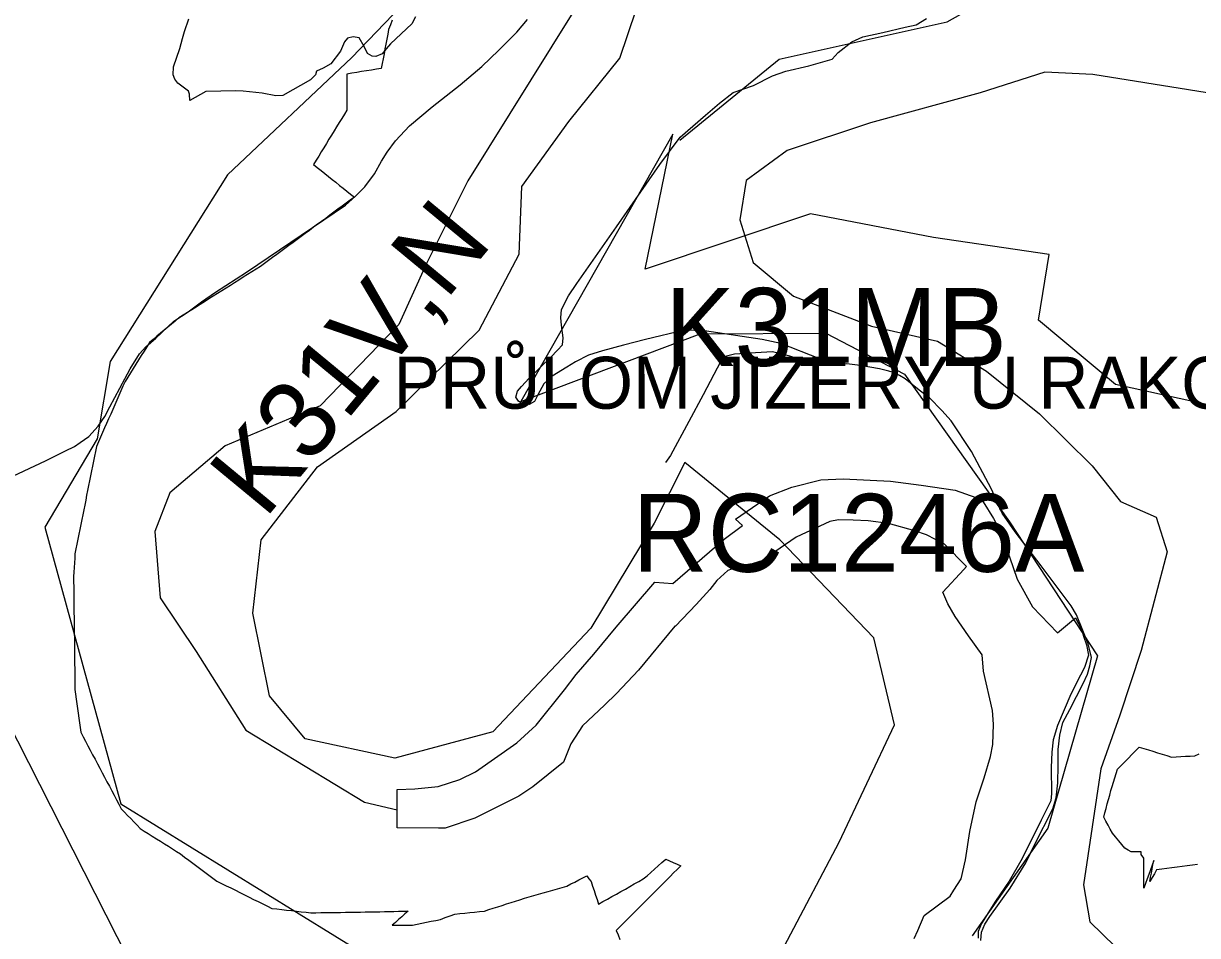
# Model space of a CAD drawing. Extents: x -789162 to -606354, y -1062736 to -945481.
# Drawn here: x -682484 to -680225, y -992510 to -990755 of the extents above; entities that cross this region are included whole.
import ezdxf

# ---------------------------------------------------------------- set-up
doc = ezdxf.new("R2010")
doc.units = 0
for name, color, linetype in [('_SIRSI VZTAHY_CYKLOTRASY MISTNI S', 7, 'Continuous'), ('_SIRSI VZTAHY_ELEKTRICKE VEDENI VN 400 kV S', 7, 'Continuous'), ('_SIRSI VZTAHY_NATURA_EVL', 7, 'Continuous'), ('_SIRSI VZTAHY_NATURA_EVL_POPIS_KOD', 7, 'Continuous'), ('_SIRSI VZTAHY_OP vodnich zdroju II stupne', 7, 'Continuous'), ('_SIRSI VZTAHY_SILNICE I TRIDY_STAV', 7, 'Continuous'), ('_SIRSI VZTAHY_SILNICE III TRIDY_STAV', 7, 'Continuous'), ('_SIRSI VZTAHY_USES_NRBK_S', 7, 'Continuous'), ('_SIRSI VZTAHY_USES_popis S', 7, 'Continuous'), ('_SIRSI VZTAHY_USES_RBC_S', 7, 'Continuous')]:
    doc.layers.add(name, color=color, linetype=linetype)

msp = doc.modelspace()

# ---------------------------------------------------------------- linework, layer by layer
at = {"layer": '_SIRSI VZTAHY_CYKLOTRASY MISTNI S'}
for points in [[(-682295.3, -988993.7), (-682321.8, -989054.9), (-682130.6, -989193.1), (-681796, -989078.8), (-681610.2, -989145.3), (-681448.6, -989340.4), (-681291.6, -989458.8), (-681201.3, -989684.7), (-681318.1, -989849.4), (-681111.4, -990040.7), (-681254.8, -990216.1), (-681438, -990258.6), (-681520.3, -990473.8), (-681852.4, -990820.1), (-682091.8, -991046), (-682317.5, -991405.3), (-682342.3, -991553.9), (-682443.2, -991724), (-682297, -992256.5), (-681816.6, -992553)], [(-681221.5, -990979.2), (-681030, -990823.5), (-680706.8, -990751.7), (-680473.4, -990619.9), (-680311.9, -989631.8), (-680240.9, -989566.8), (-679604.8, -989515.5), (-679471.5, -989789.3), (-679396.2, -989570.2), (-679303.9, -989878.2), (-679221.8, -989625), (-678766.8, -990700.2)], [(-681113.7, -992707.7), (-680914.5, -992330.4), (-680808.3, -992104.6), (-680848.1, -991937.2), (-681028.7, -991748.5), (-681211.9, -991599.7), (-681270.3, -991716.6), (-681392.5, -991918.6), (-681581, -992117.9), (-681769.5, -992168.3), (-681942.1, -992131.1), (-682011.1, -992048.8), (-682043, -991889.4), (-682027, -991748.5), (-681918.2, -991607.7), (-681766.8, -991501.4), (-681607.5, -991344.7), (-681530.5, -991198.5), (-681525.2, -991068.3), (-681434.9, -990943.4), (-681336.7, -990821.2), (-681288.9, -990680.4)], [(-679962.4, -991542.1), (-680383, -991449.7), (-680531, -991325.7), (-680510.5, -991199.1), (-680733.2, -991166.2), (-680969.5, -991121), (-681288.1, -991227.3), (-681234.5, -990967.3), (-681527.1, -991482.4), (-681181.9, -991352.2), (-680940.4, -991350.5), (-680788.9, -991429.2), (-680587.1, -991713.5), (-680417.2, -991971.3), (-680512.8, -992303.4), (-680658.8, -992510.7)]]:
    msp.add_lwpolyline(points, dxfattribs=at)
at = {"layer": '_SIRSI VZTAHY_ELEKTRICKE VEDENI VN 400 kV S'}
msp.add_lwpolyline([(-682198.7, -992719.4), (-682367.5, -992387.1), (-682516, -992093.9), (-682661, -991806.9), (-682699.3, -991546.6), (-682750.3, -991201), (-682784.9, -990967.5), (-682824, -990703.2), (-682970.2, -990518.9), (-683178.9, -990255.9), (-683445.5, -989920.7), (-683663.2, -989646.4), (-683905.2, -989342), (-684090.8, -989108.3), (-684338.4, -988964.1), (-684599.3, -988812.2), (-684854, -988664.1), (-685079.5, -988532.9)], dxfattribs=at)
at = {"layer": '_SIRSI VZTAHY_NATURA_EVL'}
for points in [[(-681775.1, -990747.9), (-681778.3, -990756.9), (-681781.6, -990766), (-681783.4, -990775.4), (-681785.1, -990784.8), (-681786.9, -990794.2), (-681788.7, -990803.6), (-681790.4, -990813), (-681792.2, -990822.4), (-681794, -990831.8), (-681795.7, -990841.2), (-681805.2, -990842.7), (-681814.6, -990844.2), (-681824.1, -990845.8), (-681833.5, -990847.3), (-681843, -990848.8), (-681852.4, -990850.3), (-681861.9, -990851.9), (-681861.9, -990861.8), (-681861.9, -990871.7), (-681861.9, -990881.6), (-681861.9, -990891.5), (-681861.9, -990901.4), (-681861.9, -990911.3), (-681861.9, -990921.2), (-681866.8, -990929.3), (-681871.7, -990937.3), (-681876.7, -990945.4), (-681881.6, -990953.4), (-681886.5, -990961.4), (-681891.5, -990969.5), (-681896.4, -990977.5), (-681901.3, -990985.6), (-681906.3, -990993.6), (-681911.2, -991001.7), (-681916.1, -991009.7), (-681921.1, -991017.8), (-681926, -991025.8), (-681918.9, -991031.6), (-681911.7, -991037.3), (-681904.6, -991043.1), (-681897.5, -991048.8), (-681890.4, -991054.6), (-681883.2, -991060.3), (-681876.1, -991066.1), (-681869, -991071.8), (-681861.9, -991077.6), (-681854.7, -991083.3), (-681847.6, -991089.1), (-681855.5, -991094.8), (-681863.3, -991100.6), (-681871.2, -991106.4), (-681879.1, -991112.2), (-681886.9, -991118), (-681894.8, -991123.8), (-681902.6, -991129.6), (-681910.5, -991135.4), (-681918.3, -991141.1), (-681926.2, -991146.9), (-681934.1, -991152.7), (-681941.9, -991158.5), (-681949.8, -991164.3), (-681957.6, -991170.1), (-681965.5, -991175.9), (-681973.4, -991181.7), (-681981.2, -991187.4), (-681989.1, -991193.2), (-681996.9, -991199), (-682004.8, -991204.8), (-682012.6, -991210.6), (-682020.5, -991216.4), (-682028.4, -991222.2), (-682036.6, -991227.4), (-682044.9, -991232.6)], [(-682044.9, -991232.6), (-682053.1, -991237.8), (-682061.4, -991243.1), (-682069.6, -991248.3), (-682077.9, -991253.5), (-682086.2, -991258.7), (-682094.4, -991264), (-682102.7, -991269.2), (-682110.9, -991274.4), (-682119.2, -991279.6), (-682127.4, -991284.8), (-682135.7, -991290.1), (-682144, -991295.3), (-682152.2, -991300.5), (-682160.5, -991305.7), (-682168.7, -991311), (-682177, -991316.2), (-682185.2, -991321.4), (-682192.3, -991327.3), (-682199.4, -991333.1), (-682206.4, -991339), (-682213.5, -991344.9), (-682220.6, -991350.8), (-682227.7, -991356.6), (-682234.7, -991362.5), (-682241.8, -991368.4), (-682247, -991376.7), (-682252.3, -991385.1), (-682257.5, -991393.5), (-682262.8, -991401.9), (-682268, -991410.3), (-682273.2, -991418.6), (-682278.5, -991427), (-682283.7, -991435.4), (-682288.9, -991443.8), (-682292.9, -991452.7), (-682296.8, -991461.6), (-682300.7, -991470.6), (-682304.7, -991479.5), (-682308.6, -991488.4), (-682312.5, -991497.4), (-682316.4, -991506.3), (-682320.4, -991515.3), (-682324.3, -991524.2), (-682328.2, -991533.1), (-682332.2, -991542.1), (-682336.1, -991551), (-682340, -991559.9), (-682343.9, -991568.9), (-682345.8, -991578.2), (-682347.7, -991587.6), (-682349.6, -991597), (-682351.4, -991606.4), (-682353.3, -991615.7), (-682355.2, -991625.1), (-682357.1, -991634.5), (-682358.9, -991643.9), (-682360.8, -991653.2), (-682362.7, -991662.6), (-682364.6, -991672), (-682366.4, -991681.4), (-682368.3, -991690.7), (-682370.2, -991700.1), (-682372.1, -991709.5), (-682373.9, -991718.9), (-682375.8, -991728.2), (-682377.7, -991737.6), (-682379.6, -991747), (-682381.4, -991756.4), (-682383.3, -991765.7), (-682385.2, -991775.1), (-682385.7, -991783.9), (-682386.3, -991792.7), (-682386.8, -991801.5), (-682387.4, -991810.3), (-682387.9, -991819.1), (-682387.8, -991829), (-682387.7, -991838.8), (-682387.6, -991848.7), (-682387.4, -991858.6), (-682387.3, -991868.5), (-682387.2, -991878.3), (-682387.1, -991888.2), (-682386.9, -991898.1), (-682386.8, -991908), (-682386.7, -991917.8), (-682386.6, -991927.7), (-682386.4, -991937.6), (-682386.3, -991947.5), (-682386.2, -991957.3), (-682386.1, -991967.2), (-682385.9, -991977.1), (-682385.8, -991987), (-682385.7, -991996.8), (-682385.6, -992006.7), (-682385.4, -992016.6), (-682385.3, -992026.4), (-682385.2, -992036.3), (-682384, -992045.5), (-682382.7, -992054.7), (-682381.5, -992063.8), (-682380.3, -992073), (-682379.1, -992082.1), (-682377.9, -992091.3), (-682376.6, -992100.5), (-682375.4, -992109.6), (-682374.2, -992118.8), (-682369.6, -992127.5), (-682365, -992136.1), (-682360.4, -992144.8), (-682355.8, -992153.4), (-682351.2, -992162.1), (-682346.6, -992170.7), (-682342, -992179.4), (-682337.4, -992188), (-682332.8, -992196.7), (-682328.2, -992205.3), (-682323.6, -992214), (-682319, -992222.7), (-682314.4, -992231.3), (-682309.8, -992240), (-682305.2, -992248.6), (-682300.6, -992257.3), (-682296, -992265.9), (-682290, -992272.3), (-682283.9, -992278.6), (-682277.9, -992284.9), (-682271.8, -992291.3), (-682265.8, -992297.6), (-682259.7, -992303.9), (-682251.9, -992308.8), (-682244.2, -992313.7), (-682236.4, -992318.6), (-682228.6, -992323.5), (-682220.8, -992328.4), (-682213.1, -992333.3), (-682205.3, -992338.2), (-682197.5, -992343.1), (-682189.8, -992348), (-682182, -992352.9), (-682174.2, -992358.8), (-682166.4, -992364.6), (-682158.6, -992370.4), (-682150.8, -992376.2), (-682143, -992382), (-682135.2, -992387.9), (-682127.4, -992393.7), (-682119.6, -992399.5), (-682111.9, -992405.3), (-682103.1, -992409.7), (-682094.2, -992414.1), (-682085.4, -992418.4), (-682076.6, -992422.8), (-682067.8, -992427.2), (-682059, -992431.5), (-682050.2, -992435.9), (-682041.4, -992440.3), (-682032.6, -992444.6), (-682023.8, -992449), (-682015, -992453.4), (-682006.2, -992457.7), (-681996.8, -992458.8), (-681987.4, -992459.8), (-681978, -992460.9), (-681968.6, -992461.9), (-681959.2, -992463), (-681949.8, -992464.1), (-681940.4, -992465.1), (-681931, -992466.2), (-681921.5, -992466), (-681912, -992465.9), (-681902.5, -992465.7), (-681893, -992465.6), (-681883.5, -992465.5), (-681874, -992465.3), (-681864.5, -992465.2), (-681855, -992465), (-681845.5, -992464.9), (-681836, -992464.8), (-681826.5, -992464.6), (-681817, -992464.5), (-681807.9, -992464.3), (-681798.8, -992464.1), (-681789.7, -992463.8), (-681780.6, -992463.6), (-681771.6, -992463.4), (-681762.5, -992463.2), (-681753.4, -992463), (-681744.3, -992462.8), (-681750.4, -992468.2), (-681756.5, -992473.7), (-681762.6, -992479.1), (-681768.6, -992484.6), (-681774.7, -992490), (-681765, -992490), (-681755.3, -992489.9), (-681745.6, -992489.9), (-681735.9, -992489.8), (-681726.8, -992488), (-681717.8, -992486.2), (-681708.8, -992484.3), (-681699.8, -992482.5), (-681690.8, -992480.7), (-681681.8, -992478.8), (-681672.5, -992475.5), (-681663.2, -992472.1), (-681653.9, -992468.7), (-681644.5, -992467.7), (-681635, -992466.7), (-681625.6, -992465.7), (-681616.2, -992464.8), (-681606.7, -992463.8), (-681597.3, -992462.8), (-681588.7, -992460.1), (-681580.2, -992457.3), (-681571.7, -992454.6), (-681563.1, -992451.9), (-681554.6, -992449.2), (-681546, -992446.5), (-681537.5, -992443.7), (-681528.9, -992441), (-681520.4, -992438.3), (-681511.3, -992435.7), (-681502.2, -992433), (-681493.1, -992430.4), (-681484, -992427.8), (-681474.9, -992425.1), (-681465.8, -992422.5), (-681456.6, -992419.9), (-681447.5, -992417.3), (-681438.4, -992414.6), (-681430.8, -992410.7), (-681423.2, -992406.9), (-681415.6, -992403), (-681408, -992399.1), (-681400.4, -992395.2), (-681396.2, -992400.7), (-681392, -992406.2), (-681389.1, -992414.8), (-681386.3, -992423.4), (-681383.5, -992432), (-681380.6, -992440.7), (-681377.8, -992449.3), (-681369.2, -992444.5), (-681360.5, -992439.7), (-681351.9, -992434.8), (-681343.3, -992430), (-681334.7, -992425.2), (-681326, -992420.4), (-681317.4, -992415.6), (-681308.8, -992410.7), (-681300.2, -992405.9), (-681291.5, -992401.1), (-681284.4, -992394.8), (-681277.2, -992388.4), (-681270, -992382.1), (-681262.8, -992375.7), (-681255.6, -992369.4), (-681248.4, -992363), (-681241.1, -992366.2), (-681233.8, -992369.4), (-681226.5, -992372.6), (-681219.2, -992375.7), (-681226.2, -992382.6), (-681233.1, -992389.5), (-681240, -992396.4), (-681246.9, -992403.4), (-681253.8, -992410.3), (-681260.7, -992417.2), (-681267.6, -992424.1), (-681274.5, -992431), (-681281.4, -992437.9), (-681288.3, -992444.8), (-681295.2, -992451.7), (-681302.1, -992458.6), (-681309, -992465.5), (-681315.9, -992472.4), (-681322.8, -992479.3), (-681329.7, -992486.2), (-681336.6, -992493.1), (-681343.5, -992500), (-681340.2, -992508.6), (-681336.9, -992517.3)], [(-680225, -992373.4), (-680234.8, -992374.7), (-680244.7, -992376), (-680254.5, -992377.3), (-680264.4, -992378.5), (-680274.2, -992379.8), (-680284, -992381.1), (-680293.9, -992382.4), (-680303.7, -992383.7), (-680308.1, -992391), (-680312.4, -992398.4), (-680316.7, -992405.7), (-680315.2, -992397.7), (-680313.7, -992389.8), (-680312.3, -992381.8), (-680310.8, -992373.8), (-680309.3, -992365.8), (-680312.5, -992374.7), (-680315.8, -992383.5), (-680319, -992392.3), (-680322.2, -992401.1), (-680325.4, -992409.9), (-680328.6, -992418.8), (-680328.6, -992409.1), (-680328.6, -992399.5), (-680328.6, -992389.9), (-680328.6, -992380.3), (-680328.6, -992370.7), (-680328.6, -992361), (-680333.4, -992353.8), (-680333.4, -992349), (-680339.4, -992349), (-680345.4, -992349), (-680352.6, -992349), (-680358.7, -992345.4), (-680364.7, -992341.8), (-680370.7, -992334.6), (-680376.7, -992327.4), (-680382.7, -992320.1), (-680388.7, -992312.9), (-680392.9, -992305.3), (-680397.1, -992297.6), (-680401.3, -992289.9), (-680405.5, -992282.3), (-680403.2, -992273.8), (-680400.9, -992265.2), (-680398.6, -992256.7), (-680396.3, -992248.2), (-680394, -992239.6), (-680391.7, -992231.1), (-680389.1, -992222.8), (-680386.5, -992214.6), (-680383.9, -992206.3), (-680381.3, -992198), (-680378.8, -992189.7), (-680371.9, -992182.6), (-680365, -992175.5), (-680358.1, -992168.4), (-680351.2, -992161.3), (-680344.3, -992154.2), (-680337.4, -992147.1), (-680328.5, -992149.8), (-680319.6, -992152.6), (-680310.8, -992155.4), (-680301.9, -992158.1), (-680293, -992160.9), (-680284.2, -992163.7), (-680275.3, -992166.5), (-680266.2, -992165.9), (-680257.2, -992165.4), (-680248.1, -992164.9), (-680239.1, -992164.4), (-680230, -992163.9), (-680221.6, -992160.2)]]:
    msp.add_lwpolyline(points, dxfattribs=at)
at = {"layer": '_SIRSI VZTAHY_OP vodnich zdroju II stupne'}
msp.add_lwpolyline([(-681729.7, -990741.5), (-681736.7, -990755.1), (-681777.9, -990793.5), (-681786.6, -990803.2), (-681793.9, -990813.3), (-681806.1, -990817.9), (-681813.5, -990817.2), (-681822.2, -990812.6), (-681828.8, -990799), (-681838.6, -990782.3), (-681850.1, -990780.2), (-681860.9, -990783), (-681866.5, -990790), (-681874.5, -990808.1), (-681892.6, -990832.5), (-681907.6, -990840.9), (-681920.2, -990846.5), (-681922.6, -990853.1), (-681931.7, -990863.2), (-681985.4, -990893.2), (-681998.7, -990893.9), (-682025.2, -990888.7), (-682061.8, -990884.9), (-682075.4, -990884.5), (-682133.3, -990885.2), (-682164.4, -990902.6), (-682164.7, -990890.4), (-682167, -990885.1), (-682187, -990869.4), (-682193.1, -990861.6), (-682196.5, -990853.3), (-682195.7, -990838.1), (-682183.4, -990802.9), (-682178, -990783.5), (-682175.6, -990774.8), (-682174.3, -990770), (-682165.9, -990745.8)], dxfattribs=at)
at = {"layer": '_SIRSI VZTAHY_SILNICE I TRIDY_STAV'}
msp.add_lwpolyline([(-682514.1, -991630.4), (-682441.8, -991596.6), (-682403.7, -991577.3), (-682385.8, -991568.7), (-682375.1, -991561.2), (-682358.4, -991549.5), (-682340.3, -991529.7), (-682327.7, -991511), (-682318.2, -991492.3), (-682299, -991456.4), (-682279.3, -991419.4), (-682260.8, -991390.6), (-682248.7, -991376.7), (-682229.3, -991360.2), (-682195.2, -991327.6), (-682167.4, -991309.8), (-682141.5, -991290), (-682114.6, -991271.5), (-682055.2, -991233.2), (-681864.9, -991104.2), (-681845.5, -991087.1), (-681827.7, -991069.2), (-681809, -991043.8), (-681795.2, -991019.6), (-681784.4, -991002), (-681768.6, -990980.5), (-681741.5, -990951.4), (-681697.8, -990914.9), (-681644.1, -990872.6), (-681602.5, -990837.3), (-681569.5, -990805.8), (-681534.9, -990771.4), (-681514.4, -990746.8)], dxfattribs=at)
at = {"layer": '_SIRSI VZTAHY_SILNICE III TRIDY_STAV'}
for points in [[(-680942.2, -991409.4), (-680951.6, -991400.2), (-681026.6, -991370.4), (-681062.5, -991363.1), (-681173.9, -991346.3), (-681212.3, -991345), (-681287, -991363.1), (-681329.7, -991373.8), (-681369.9, -991384.9), (-681396.8, -991393.2), (-681421.8, -991405.8), (-681438.7, -991416.1), (-681467, -991433.3), (-681482.9, -991448.3), (-681494.4, -991469.5), (-681501.1, -991482), (-681511.1, -991487.7), (-681524.5, -991486.6), (-681531.8, -991481.6), (-681536.9, -991473.9), (-681533.6, -991462.2), (-681525.7, -991453.2), (-681511.2, -991436.9), (-681469.5, -991397.1), (-681456.5, -991383.4), (-681447.3, -991372.9), (-681445.7, -991359.9), (-681449.2, -991335.5), (-681450, -991320.9), (-681449.2, -991305.3), (-681435.5, -991278.7), (-681419.7, -991255.2), (-681343.1, -991145.9), (-681259.6, -991026.2), (-681220.4, -990973.6), (-681172, -990931.3), (-681145.1, -990907.9), (-681118.7, -990887.5), (-681079.3, -990874.2), (-681042.9, -990855.5), (-681017.2, -990846.5), (-680973, -990836.2), (-680927.8, -990823), (-680916.6, -990810.3), (-680890.5, -990789.6), (-680868.9, -990780.2), (-680830.6, -990771.9), (-680787.8, -990761.6), (-680766.7, -990757.1), (-680746.6, -990744.9)], [(-680942.2, -991409.4), (-680952.6, -991411.7), (-680976.4, -991405.7), (-681009.6, -991395), (-681043.1, -991386.6), (-681075.8, -991388.2), (-681116.1, -991391.2), (-681131.7, -991394.9), (-681142.5, -991404.8), (-681176.2, -991469.3), (-681203.9, -991520.9), (-681239.2, -991586.2), (-681248.5, -991599.6)], [(-680641.7, -992519.4), (-680640.8, -992503.2), (-680634.2, -992487.8), (-680624.6, -992473.3), (-680585.3, -992418.5), (-680555.7, -992369.9), (-680538.6, -992335.6), (-680503.7, -992266.1), (-680496.9, -992244.8), (-680493.5, -992215.9), (-680492.9, -992182.6), (-680492.9, -992152.1), (-680489.7, -992124.2), (-680484, -992100), (-680470.8, -992074.9), (-680445.1, -992024.8), (-680436.8, -992007.2), (-680432.1, -991990.6), (-680429.1, -991975.1), (-680435.7, -991948.3), (-680445.6, -991922.7), (-680458, -991892.7), (-680468.1, -991875.3), (-680525.6, -991798.6), (-680576.1, -991733), (-680600.8, -991697.1), (-680621.2, -991650.8), (-680660.1, -991578.2), (-680699.3, -991519.1), (-680717.2, -991499.4), (-680741, -991475.2), (-680760.9, -991460), (-680777.1, -991446.6), (-680787.8, -991438.5), (-680798.6, -991432.3), (-680808.4, -991427.1), (-680819.1, -991424), (-680837.1, -991419.4), (-680874, -991412.8), (-680899.6, -991409.8), (-680920.9, -991412.3), (-680942.2, -991409.4)]]:
    msp.add_lwpolyline(points, dxfattribs=at)
at = {"layer": '_SIRSI VZTAHY_USES_NRBK_S'}
for points in [[(-680271.9, -989118.8), (-680479.4, -989497.7), (-680575, -989694.3), (-680691.8, -990037.1), (-680737, -990217.7), (-680750.2, -990507.4), (-680792.7, -990640.2), (-680997.2, -990701.3), (-681169.8, -990714.6), (-681342.4, -990706.6), (-681427.3, -990733.2), (-681629.1, -991057.4), (-681708.8, -991216.8), (-681761.9, -991333.7), (-681913.2, -991490.5), (-682096.4, -991567.5), (-682202.6, -991657.9), (-682231.8, -991732.3), (-682221.2, -991859.8), (-682152.2, -991963.4), (-682056.6, -992114.9), (-681828.3, -992253.1), (-681765.1, -992267.9)], [(-680142.5, -990898.6), (-680426.3, -990853), (-680518.8, -990848.5), (-680643.2, -990888), (-680854.1, -990945.7), (-681014.9, -990998.8), (-681093.8, -991056.5), (-681106, -991132.4), (-681080.2, -991214.4), (-681002.8, -991279.7), (-680852.6, -991337.4), (-680725.2, -991366.2), (-680631.1, -991423.9), (-680529.4, -991505.9), (-680427.8, -991606.1), (-680373.1, -991674.5), (-680304.9, -991704.8), (-680283.6, -991771.6), (-680333.7, -991961.4), (-680374.7, -992085.9), (-680411.1, -992189.2), (-680444.5, -992412.4), (-680432.3, -992483.7), (-680383.8, -992530.8)]]:
    msp.add_lwpolyline(points, dxfattribs=at)
at = {"layer": '_SIRSI VZTAHY_USES_RBC_S'}
msp.add_lwpolyline([(-680770.2, -992515.7), (-680763.4, -992500.2), (-680750.8, -992471.3), (-680701.2, -992434.4), (-680693.7, -992422.8), (-680679.7, -992401), (-680671.5, -992364.3), (-680662.9, -992309.4), (-680650.9, -992252.8), (-680635.5, -992206.7), (-680623.6, -992165.6), (-680619.2, -992142), (-680617.4, -992103.1), (-680619.6, -992077), (-680637.1, -992001.1), (-680639.5, -991970), (-680665.6, -991933), (-680691.6, -991896.1), (-680705.4, -991871.8), (-680715, -991849.1), (-680675, -991805.4), (-680669.4, -991799.8), (-680711.8, -991756.8), (-680746.5, -991739), (-680769.2, -991731), (-680819.7, -991716.7), (-680859, -991711.6), (-680887.5, -991710.6), (-680916, -991709.6), (-680932.4, -991713), (-680997.6, -991743.5), (-681018, -991757.4), (-681038.4, -991771.2), (-681051, -991783.5), (-681061.5, -991788.2), (-681071.8, -991791.3), (-681082.1, -991794.5), (-681095, -991796.7), (-681107.5, -991799.5), (-681128.7, -991807.3), (-681150.2, -991826.4), (-681163.4, -991844), (-681190, -991872.5), (-681229.3, -991914.5), (-681230.7, -991914.4), (-681300.7, -991999.2), (-681342.8, -992044.1), (-681366.4, -992066.4), (-681408.6, -992106.3), (-681415.6, -992117.4), (-681430.7, -992141.3), (-681444.8, -992176.2), (-681504.2, -992223.7), (-681531.2, -992241.6), (-681615.6, -992284.2), (-681672.5, -992303.2), (-681685.5, -992303.2), (-681765.1, -992302.8), (-681765.1, -992265.8), (-681765.2, -992228.8), (-681731, -992227.3), (-681686.4, -992223.2), (-681644.3, -992209.4), (-681614.3, -992194.6), (-681535, -992138.9), (-681497.8, -992105.1), (-681443, -992037.1), (-681420.5, -992007.5), (-681387, -991968.2), (-681343.5, -991916.2), (-681269.4, -991829.9), (-681252.1, -991831.3), (-681234.9, -991832.7), (-681136.2, -991747.1), (-681100.4, -991720.8), (-681113.9, -991708.3), (-681048.8, -991663.9), (-681005.7, -991647.1), (-680949.6, -991632.9), (-680906.9, -991630.9), (-680815.8, -991635.5), (-680756.8, -991643.3), (-680691.1, -991652.7), (-680651.4, -991667.2), (-680646, -991670.5), (-680637.7, -991675.4), (-680617.9, -991707.1), (-680608.2, -991725.1), (-680586.7, -991781), (-680572.3, -991823.8), (-680542.7, -991877.6), (-680494.6, -991927.3), (-680459.9, -991898.2), (-680448.5, -991920.6), (-680444.2, -991933.9), (-680438.9, -991950.6), (-680434.8, -991970.1), (-680442.2, -991994), (-680450.1, -992008.8), (-680468.8, -992045.1), (-680494.7, -992106), (-680502.7, -992133), (-680505.6, -992156.7), (-680506.9, -992186.8), (-680506, -992236.6), (-680507.4, -992250.8), (-680525.8, -992287.8), (-680545.3, -992326.9), (-680564.8, -992366.1), (-680587.7, -992405), (-680613.9, -992443.6), (-680641, -992486.8), (-680647.1, -992502.1), (-680646.9, -992515)], dxfattribs=at)

# ---------------------------------------------------------------- texts
at = {"layer": '_SIRSI VZTAHY_NATURA_EVL_POPIS_KOD'}
msp.add_text('PRŮLOM JIZERY U RAKOUS', height=100, dxfattribs=at).set_placement((-681772, -991496))
at = {"layer": '_SIRSI VZTAHY_USES_popis S'}
msp.add_text('K31V,N', height=150, rotation=50.4198, dxfattribs=at).set_placement((-682019.9, -991710.2))
for s, p in [('K31MB', (-681249.6, -991413.6)), ('RC1246A', (-681312.3, -991809.9))]:
    msp.add_text(s, height=150, dxfattribs=at).set_placement(p)

doc.saveas('drawing.dxf')
